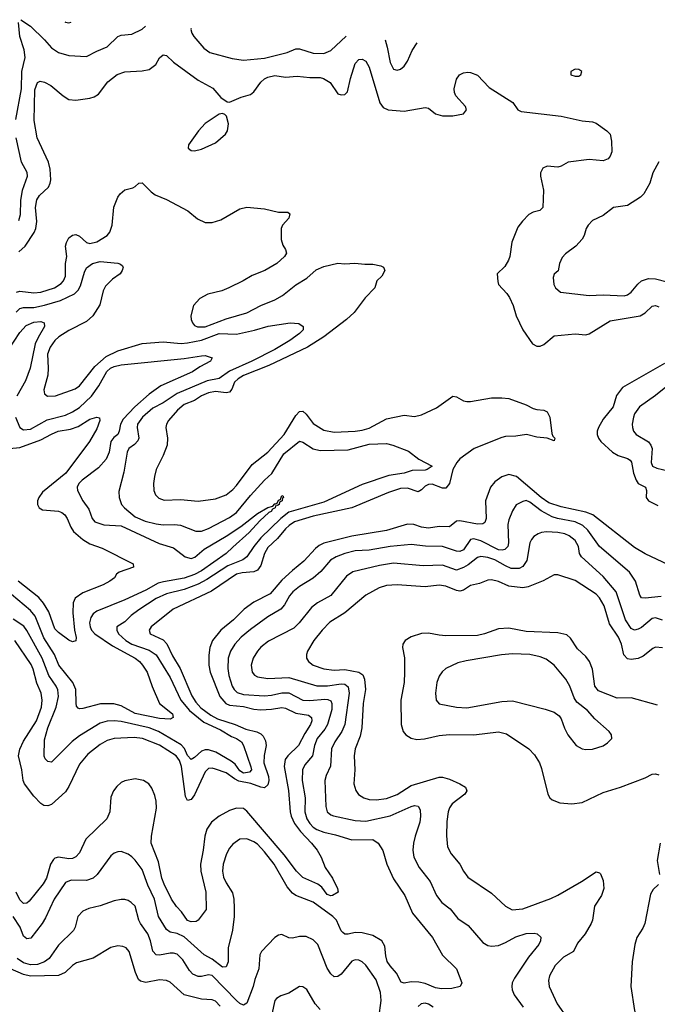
# Model space of a CAD drawing. Header units: inches. Extents: x 1308407 to 1441228, y 959628 to 1036311.
# Tile 723 of 729: x 1425448 to 1429100, y 1024067 to 1029706. Entities that reach past the tile are written whole.
import ezdxf

# ---------------------------------------------------------------- set-up
doc = ezdxf.new("R2010")
doc.units = ezdxf.units.IN
doc.header["$MEASUREMENT"] = 0
doc.layers.add('B4022', color=7, linetype='Continuous')

msp = doc.modelspace()

# ---------------------------------------------------------------- linework, layer by layer
at = {"layer": 'B4022', "color": 5}
for points, elevation in [([(1425455.4, 1029706.4), (1425510, 1029669), (1425590, 1029591.3), (1425630, 1029544.9), (1425670, 1029517.6), (1425730, 1029502.2), (1425830, 1029495.2), (1425890, 1029526.9), (1425949.9, 1029550.1), (1426010, 1029610.3), (1426030, 1029617.8), (1426090, 1029624), (1426150, 1029652.9), (1426169.4, 1029669.6)], 2740), ([(1425426, 1029134), (1425458.5, 1029310), (1425459.7, 1029410), (1425480.1, 1029490), (1425474.2, 1029534.2), (1425449.1, 1029610.9), (1425442, 1029690)], 2740), ([(1425706.6, 1029693.5), (1425710, 1029691.6), (1425730.7, 1029689.3), (1425743.7, 1029691.6)], 2760), ([(1426430.1, 1029656.2), (1426429.4, 1029650.6), (1426434.7, 1029630), (1426446, 1029610), (1426502.9, 1029542.8), (1426537.6, 1029517.6), (1426664.7, 1029484.7), (1426730, 1029473.8), (1426850, 1029486.9), (1426980.6, 1029519.4), (1427030, 1029539), (1427050, 1029539.4), (1427130, 1029515.1), (1427190, 1029513.5), (1427230.5, 1029529.5), (1427317.4, 1029611.6)], 2740), ([(1427541.5, 1029591), (1427553.2, 1029550), (1427570, 1029460.7), (1427590, 1029422.4), (1427610, 1029416.5), (1427630, 1029423.6), (1427650, 1029440.3), (1427670, 1029468.8), (1427697, 1029530), (1427724.5, 1029574.2)], 2740), ([(1425443.2, 1028376.8), (1425479.5, 1028410), (1425531.8, 1028488.2), (1425540.9, 1028510), (1425546.2, 1028550), (1425539.3, 1028630), (1425545.9, 1028674.1), (1425561, 1028699), (1425613.3, 1028746.7), (1425623.7, 1028770), (1425626.6, 1028790), (1425622.1, 1028850), (1425614, 1028890), (1425548.9, 1029030), (1425531.4, 1029130), (1425534.5, 1029305.5), (1425550, 1029347.6), (1425566, 1029354), (1425590, 1029348.4), (1425627, 1029330), (1425698, 1029270), (1425730, 1029248.6), (1425770, 1029245.2), (1425850, 1029257.9), (1425875.4, 1029264.6), (1425900.6, 1029279.4), (1425953.2, 1029350), (1426007.2, 1029392.8), (1426050, 1029408.5), (1426150, 1029412.8), (1426190, 1029421.7), (1426227.8, 1029450), (1426250, 1029488.8), (1426270, 1029505.7), (1426290, 1029502.3), (1426330, 1029462.3), (1426470, 1029360.2), (1426553.8, 1029313.9), (1426599.9, 1029259.9), (1426636.8, 1029236.8), (1426650, 1029234), (1426716.9, 1029263.1), (1426770, 1029277.4), (1426790, 1029293.7), (1426830, 1029347.9), (1426850, 1029367.3), (1426870, 1029377.6), (1426910, 1029386.2), (1426970, 1029377.2), (1427036.9, 1029383.1), (1427110, 1029375.3), (1427170, 1029374.8), (1427188, 1029370), (1427225.8, 1029345.8), (1427270, 1029282.6), (1427290, 1029276.5), (1427310, 1029278.7), (1427326.1, 1029293.9), (1427343.4, 1029370), (1427370, 1029454.9), (1427390, 1029478.9), (1427410, 1029480.3), (1427430, 1029468.8), (1427450, 1029434.4), (1427511.6, 1029230), (1427530, 1029203.5), (1427559.3, 1029190), (1427650, 1029182.7), (1427770, 1029204.4), (1427790, 1029200.3), (1427830, 1029166.8), (1427870, 1029156.3), (1427930, 1029155.1), (1427990, 1029167.8), (1428007.1, 1029190), (1428001.1, 1029210), (1427946.9, 1029270), (1427938.3, 1029290), (1427936.9, 1029310), (1427950, 1029366), (1427966.6, 1029390), (1427990, 1029402), (1428014.8, 1029405.2), (1428030, 1029403.8), (1428070, 1029388.2), (1428138.1, 1029318.1), (1428272.4, 1029232.4), (1428301.5, 1029190), (1428319.8, 1029179.8), (1428550, 1029153.5), (1428670, 1029127.4), (1428730, 1029122), (1428750, 1029114), (1428810.6, 1029070), (1428830.4, 1029050), (1428838, 1029010), (1428839.1, 1028950), (1428830, 1028924), (1428818.8, 1028910), (1428790, 1028897.6), (1428710, 1028905.7), (1428590.3, 1028889.7), (1428550, 1028867.8), (1428530, 1028862.4), (1428470, 1028867), (1428444.7, 1028855.3), (1428430.6, 1028830), (1428430.4, 1028810), (1428448.2, 1028730), (1428444.6, 1028630), (1428426.6, 1028613.4), (1428390, 1028603.4), (1428365.3, 1028590), (1428327.4, 1028552.6), (1428302.4, 1028517.6), (1428267, 1028433), (1428255.3, 1028350), (1428248.5, 1028330), (1428226.4, 1028293.6), (1428183.1, 1028250), (1428186.2, 1028206.2), (1428190.5, 1028190), (1428238.4, 1028138.4), (1428254.6, 1028114.6), (1428274, 1028070), (1428291.6, 1028010), (1428330.3, 1027930), (1428386.4, 1027850), (1428410, 1027835.8), (1428430, 1027836.5), (1428450, 1027846), (1428510, 1027895.5), (1428630, 1027907.5), (1428690, 1027902.3), (1428710, 1027906.8), (1428830, 1027981.3), (1429002, 1028010), (1429030, 1028027.3), (1429070, 1028066.3), (1429090, 1028070.2), (1429110, 1028062.7)], 2720), ([(1425443.7, 1028556.3), (1425452.1, 1028590), (1425455.6, 1028670), (1425463.6, 1028730), (1425492.7, 1028810), (1425490.4, 1028830.4), (1425459.1, 1028890), (1425427.2, 1029030)], 2740), ([(1429108.1, 1028891.9), (1429074.3, 1028830), (1429057.6, 1028770), (1429023.2, 1028710), (1429004, 1028690), (1428930, 1028642.2), (1428849.1, 1028630.9), (1428790, 1028585.6), (1428730, 1028556.3), (1428703.7, 1028530), (1428692, 1028510), (1428681.6, 1028470), (1428670, 1028449.4), (1428633, 1028410), (1428574.2, 1028365.8), (1428555.5, 1028344.5), (1428540.3, 1028310), (1428532.2, 1028267.8), (1428510, 1028248.7), (1428503.8, 1028230), (1428508.2, 1028190), (1428518, 1028170), (1428546.3, 1028146.3), (1428710, 1028126.2), (1428790, 1028131), (1428910, 1028125), (1428930, 1028130.2), (1428950, 1028145.4), (1428987.9, 1028192.1), (1429010, 1028211.7), (1429050, 1028223.7), (1429090, 1028221.9), (1429215.8, 1028190)], 2740), ([(1425430, 1028146), (1425450, 1028151.6), (1425530, 1028142.6), (1425570, 1028145.1), (1425647.2, 1028170), (1425685.2, 1028194.8), (1425698.6, 1028210), (1425710, 1028237.3), (1425710.4, 1028310), (1425718.2, 1028350), (1425711.3, 1028410), (1425715.9, 1028430), (1425730, 1028456.5), (1425750, 1028472.7), (1425770, 1028475.8), (1425790, 1028466), (1425830, 1028430.2), (1425850, 1028425.5), (1425890, 1028434.8), (1425948.4, 1028470), (1425963.7, 1028490), (1425977.2, 1028530), (1425986.6, 1028633.4), (1426009.8, 1028690.2), (1426022.9, 1028710), (1426050, 1028732.7), (1426095.9, 1028744.1), (1426110, 1028750.7), (1426130, 1028770.4), (1426150, 1028772.2), (1426200.4, 1028720.4), (1426223.4, 1028703.4), (1426290, 1028677.2), (1426412.1, 1028612.1), (1426465.8, 1028565.8), (1426510, 1028544.2), (1426550, 1028544.2), (1426600.3, 1028559.7), (1426710, 1028623.1), (1426750, 1028633.4), (1426850, 1028623), (1426930, 1028603.8), (1426983.5, 1028603.5), (1426994.9, 1028594.9), (1426990.3, 1028569.7), (1426954, 1028530), (1426946, 1028510), (1426946.8, 1028446.8), (1426955.3, 1028415.3), (1426971.3, 1028390), (1426976, 1028370), (1426964.7, 1028350), (1426922, 1028310), (1426853, 1028270), (1426779.5, 1028240.5), (1426728.9, 1028210), (1426646.7, 1028170), (1426605.6, 1028154.4), (1426525.7, 1028134.3), (1426480.8, 1028110), (1426443.6, 1028070), (1426429.2, 1028010.8), (1426430.2, 1027990), (1426437.5, 1027970), (1426450, 1027954.7), (1426466.5, 1027946.5), (1426510, 1027948.1), (1426630, 1027993.9), (1426750, 1028026.9), (1426830, 1028069.4), (1426910, 1028101.8), (1426954.1, 1028125.9), (1427030, 1028187.7), (1427093.5, 1028226.5), (1427146.9, 1028273.1), (1427190, 1028293.4), (1427270, 1028311.8), (1427310, 1028308.8), (1427367.6, 1028312.4), (1427425.4, 1028305.4), (1427470, 1028306.2), (1427517.6, 1028297.6), (1427531.3, 1028290), (1427539.1, 1028270), (1427522.3, 1028237.7), (1427493, 1028210), (1427483, 1028170), (1427427.4, 1028112.6), (1427364.3, 1028030), (1427320.1, 1027990), (1427191, 1027890), (1427097.6, 1027830), (1426875, 1027725), (1426730, 1027668.6), (1426700.4, 1027650), (1426679.3, 1027630), (1426662.7, 1027590), (1426650, 1027572.9), (1426630, 1027569.5), (1426570, 1027576.9), (1426530, 1027568.8), (1426490, 1027552.1), (1426450, 1027525.9), (1426390, 1027502.2), (1426352, 1027470), (1426300.8, 1027410), (1426289.1, 1027390), (1426285.5, 1027370), (1426294.7, 1027310), (1426292.1, 1027270), (1426270.4, 1027210.3), (1426230.4, 1027130.4), (1426219.7, 1027090), (1426213.8, 1027050), (1426216.5, 1027010), (1426225.6, 1026985.6), (1426245.3, 1026965.3), (1426275.1, 1026955.1), (1426370, 1026959), (1426470, 1026949.4), (1426570, 1026962.9), (1426630, 1026984.5), (1426670, 1027015.2), (1426690, 1027037.8), (1426780.5, 1027159.5), (1426870, 1027229.6), (1426963.7, 1027330), (1427030, 1027440.2), (1427050, 1027461.6), (1427070, 1027464.4), (1427090, 1027446.5), (1427130, 1027393.8), (1427190, 1027355), (1427250, 1027344.2), (1427370, 1027349.5), (1427410, 1027355.3), (1427450, 1027367.3), (1427550, 1027420.9), (1427650, 1027442), (1427710, 1027433.6), (1427750, 1027443.2), (1427836.1, 1027483.9), (1427930, 1027550.3), (1427950, 1027547.2), (1427990, 1027524.2), (1428010, 1027519.6), (1428030, 1027519.2), (1428150, 1027540.2), (1428210, 1027541.1), (1428250, 1027536), (1428350, 1027501.2), (1428390, 1027480.2), (1428410, 1027473.6), (1428450.3, 1027470.3), (1428470, 1027460.5), (1428485.3, 1027430), (1428496.3, 1027336.3), (1428502, 1027322), (1428513.7, 1027310), (1428510, 1027295.3), (1428469.5, 1027309.5), (1428410, 1027315.1), (1428351.5, 1027331.5), (1428290, 1027320.8), (1428230, 1027319.2), (1428210, 1027313.5), (1428051.3, 1027250), (1427970, 1027190.6), (1427952, 1027170), (1427928.9, 1027130), (1427910.6, 1027050), (1427890, 1027023.9), (1427870, 1027023.6), (1427810, 1027047), (1427790, 1027045.2), (1427770, 1027035.6), (1427750, 1027014.3), (1427730, 1027002.6), (1427670, 1027023), (1427630, 1027021.1), (1427560.8, 1026999.2), (1427350.1, 1026909.9), (1427130, 1026862.5), (1427023.2, 1026830), (1426991.3, 1026810), (1426970.1, 1026790), (1426924.8, 1026735.2), (1426870, 1026683.9), (1426849.7, 1026650), (1426830, 1026581.4), (1426810, 1026554.6), (1426790, 1026544.7), (1426722.1, 1026537.9), (1426690, 1026529.9), (1426546.5, 1026433.5), (1426326.7, 1026330), (1426200.8, 1026230), (1426189, 1026210), (1426195.3, 1026190), (1426270, 1026154.2), (1426291.9, 1026131.9), (1426324, 1026064), (1426367, 1025990), (1426434.6, 1025834.6), (1426457.6, 1025797.6), (1426485.7, 1025765.7), (1426542.4, 1025722.4), (1426581.9, 1025701.9), (1426682.4, 1025670), (1426742.7, 1025642.7), (1426807.5, 1025627.5), (1426830, 1025616.1), (1426843.3, 1025603.3), (1426856.1, 1025576.1), (1426859.3, 1025550), (1426847.7, 1025492.3), (1426847.2, 1025450), (1426872.9, 1025372.9), (1426875.7, 1025350), (1426870, 1025325), (1426850, 1025308), (1426830, 1025310.3), (1426771.7, 1025331.7), (1426704.4, 1025344.4), (1426677.9, 1025357.9), (1426630, 1025392.4), (1426570, 1025414.6), (1426550, 1025419.5), (1426530, 1025417.5), (1426510, 1025399.3), (1426450, 1025267.6), (1426430, 1025240.8), (1426410, 1025234), (1426397.8, 1025257.8), (1426375.7, 1025430), (1426363.2, 1025463.2), (1426344.9, 1025490), (1426250, 1025551.5), (1426150.8, 1025589.2), (1426104.4, 1025595.6), (1425990, 1025590.4), (1425950, 1025578.2), (1425910, 1025556.2), (1425839.4, 1025500.6), (1425790, 1025442.8), (1425730, 1025314.7), (1425710, 1025285), (1425630, 1025212.6), (1425610, 1025204.2), (1425586.6, 1025206.6), (1425570, 1025217), (1425530, 1025259.7), (1425475.6, 1025330), (1425467.8, 1025350), (1425461.2, 1025410), (1425441.6, 1025490), (1425450, 1025528.7), (1425470, 1025574.3), (1425543.7, 1025690), (1425573.6, 1025770), (1425576.3, 1025810), (1425570.4, 1025850), (1425546.7, 1025906.7), (1425526.2, 1025986.2), (1425513.9, 1026013.9), (1425420.5, 1026150)], 2680), ([(1425427.7, 1028032.3), (1425450, 1028053.2), (1425470, 1028058), (1425530, 1028058.9), (1425590, 1028070.8), (1425681.2, 1028098.8), (1425762.8, 1028137.2), (1425783, 1028157), (1425797.1, 1028182.9), (1425819, 1028261), (1425830, 1028285.3), (1425865.1, 1028310), (1425910, 1028322.3), (1426011.1, 1028311.1), (1426026.4, 1028306.4), (1426036.5, 1028296.5), (1426040.3, 1028290), (1426036, 1028270), (1426023.1, 1028250), (1425980, 1028220), (1425940, 1028180), (1425926.5, 1028153.5), (1425907.2, 1028072.8), (1425866.4, 1028010), (1425830, 1027977.2), (1425730, 1027925.8), (1425671.8, 1027890), (1425649.5, 1027870), (1425622.9, 1027830), (1425607.5, 1027790), (1425611.8, 1027710), (1425609, 1027671), (1425587.3, 1027587.3), (1425590, 1027563.8), (1425607.7, 1027550), (1425652.6, 1027552.6), (1425766.8, 1027593.2), (1425790, 1027610.3), (1425879, 1027721), (1425943, 1027777), (1426010, 1027809.6), (1426150, 1027851.5), (1426270, 1027861.2), (1426372.9, 1027852.8), (1426410, 1027854.8), (1426490, 1027871.3), (1426590, 1027908.8), (1426690, 1027905.2), (1426792.5, 1027927.5), (1426871, 1027951), (1426998, 1027970), (1427046.4, 1027966.4), (1427071.6, 1027950), (1427071.1, 1027930), (1427050.2, 1027910), (1426996.3, 1027870), (1426910, 1027817.8), (1426777.5, 1027750), (1426650, 1027693.6), (1426590, 1027652.2), (1426522.2, 1027637.8), (1426350, 1027565.6), (1426270, 1027512.1), (1426210, 1027481.6), (1426151.6, 1027430), (1426123, 1027390), (1426121.9, 1027370), (1426130.7, 1027310), (1426124.6, 1027295.4), (1426105.8, 1027274.2), (1426074, 1027250), (1426064, 1027230), (1426045.4, 1027114.6), (1426015.8, 1027004.2), (1426017.2, 1026970), (1426032.2, 1026930), (1426049.1, 1026910), (1426110, 1026859.8), (1426166.5, 1026833.5), (1426230, 1026819.5), (1426270, 1026813.5), (1426335.6, 1026815.6), (1426370, 1026811.6), (1426456.8, 1026776.8), (1426490, 1026777.1), (1426530, 1026791.5), (1426650, 1026856.1), (1426690, 1026883.5), (1426770, 1026980.9), (1426850, 1027068.4), (1426892.1, 1027107.9), (1426960.7, 1027219.3), (1427050, 1027292.6), (1427070, 1027287.7), (1427128.7, 1027248.7), (1427170, 1027238.9), (1427330, 1027243.7), (1427450, 1027275.4), (1427550, 1027279.2), (1427585.5, 1027270), (1427675, 1027235), (1427734, 1027190), (1427810.8, 1027150), (1427782.8, 1027130), (1427770, 1027127.2), (1427695.6, 1027124.4), (1427650, 1027109.1), (1427563.5, 1027096.5), (1427410, 1027044.1), (1427190, 1026943.4), (1426990, 1026885.3), (1426943.3, 1026850), (1426830, 1026739.4), (1426788.6, 1026690), (1426750.1, 1026630), (1426727.3, 1026612.7), (1426641.3, 1026578.7), (1426520.1, 1026499.9), (1426470, 1026473.1), (1426390, 1026443.6), (1426290, 1026418.5), (1426230, 1026391.2), (1426130, 1026327.2), (1426086.5, 1026293.5), (1426050, 1026258), (1426004.6, 1026230), (1426004.2, 1026210), (1426014.8, 1026190), (1426056.6, 1026150), (1426090, 1026129.4), (1426190, 1026095.7), (1426230, 1026068.1), (1426310, 1025939.1), (1426371.1, 1025810), (1426420.8, 1025750), (1426503.9, 1025683.9), (1426598.4, 1025638.4), (1426660.7, 1025600.7), (1426690.2, 1025590), (1426719, 1025570), (1426730.6, 1025550), (1426771.8, 1025428.2), (1426775.8, 1025410), (1426763.6, 1025396.4), (1426730, 1025391.8), (1426710, 1025404), (1426681.9, 1025441.9), (1426660.4, 1025460.4), (1426571.1, 1025511.1), (1426530, 1025525.4), (1426510, 1025524.4), (1426490, 1025517), (1426450, 1025480.9), (1426430, 1025469.8), (1426410, 1025492.2), (1426391.5, 1025531.5), (1426373.6, 1025553.6), (1426242.5, 1025630), (1426190, 1025651.5), (1426030, 1025687), (1425990, 1025691.7), (1425950, 1025689.4), (1425910, 1025677.2), (1425790, 1025605.2), (1425747.9, 1025572.1), (1425630, 1025453.6), (1425610, 1025458), (1425593.8, 1025473.8), (1425588.4, 1025488.4), (1425590, 1025582.8), (1425609.5, 1025650), (1425657.5, 1025770), (1425669.9, 1025829.9), (1425667.7, 1025867.7), (1425658, 1025890), (1425615.4, 1025950), (1425577.5, 1026050), (1425490, 1026208.2), (1425472.1, 1026232.1), (1425410, 1026273.1)], 2660), ([(1425384.6, 1027815.4), (1425450, 1027915), (1425485.4, 1027954.6), (1425530, 1027974.6), (1425570, 1027977.2), (1425588, 1027970), (1425590.2, 1027950), (1425553.3, 1027886.7), (1425537.8, 1027850), (1425508.9, 1027711.1), (1425482.4, 1027637.6), (1425431.6, 1027550)], 2640), ([(1425423.5, 1027430), (1425450, 1027370.4), (1425470, 1027358.2), (1425510, 1027362.1), (1425605.6, 1027414.4), (1425710, 1027441.5), (1425750, 1027460.1), (1425790, 1027485.8), (1425859.5, 1027550), (1425902.3, 1027610), (1425948.3, 1027691.7), (1425969.2, 1027710.8), (1425990, 1027720.7), (1426030, 1027729.7), (1426390, 1027766.2), (1426490, 1027782), (1426510, 1027782.3), (1426550.7, 1027770), (1426542, 1027750), (1426480.8, 1027719.2), (1426438.2, 1027690), (1426256.3, 1027610), (1426190, 1027560.9), (1426107.2, 1027490), (1426040.6, 1027419.4), (1426025.8, 1027390), (1426018.9, 1027350), (1426010, 1027331.1), (1425986.6, 1027313.4), (1425971.2, 1027290), (1425961, 1027230), (1425942.7, 1027190), (1425899.6, 1027140.3), (1425805.6, 1027070), (1425787, 1027050), (1425778.2, 1027030), (1425778.9, 1027010), (1425810.2, 1026950), (1425843.6, 1026903.6), (1425864.2, 1026850), (1425878.5, 1026830), (1425930, 1026813.2), (1426030, 1026806.7), (1426246.9, 1026706.9), (1426330, 1026681.2), (1426396.6, 1026630), (1426430, 1026620.7), (1426451, 1026629), (1426505.3, 1026674.7), (1426631.7, 1026748.3), (1426715.5, 1026804.5), (1426810, 1026878.5), (1426870, 1026912.9), (1426898.9, 1026921.1), (1426910, 1026933.1), (1426922.5, 1026937.5), (1426930, 1026954.9), (1426942, 1026958), (1426950, 1026981), (1426957.3, 1026977.3), (1426958.8, 1026970), (1426954, 1026966), (1426951.6, 1026950), (1426935.9, 1026944.1), (1426934, 1026930), (1426924.4, 1026924.4), (1426914.6, 1026925.4), (1426912.2, 1026910), (1426896.4, 1026903.6), (1426888.8, 1026890), (1426876.2, 1026883.8), (1426823.4, 1026836.6), (1426762.9, 1026770), (1426670, 1026685.3), (1426630.1, 1026649.9), (1426490, 1026550.3), (1426450, 1026528.6), (1426390, 1026507.3), (1426272.3, 1026487.7), (1426241.4, 1026478.6), (1426170, 1026438.7), (1426050, 1026383.7), (1425890, 1026318.1), (1425870, 1026303.1), (1425856.4, 1026283.6), (1425848.8, 1026251.2), (1425851.4, 1026230), (1425860.1, 1026210), (1425877.9, 1026190), (1425980.1, 1026120.1), (1426109.1, 1026050), (1426135.2, 1026030), (1426152.2, 1026010), (1426178.6, 1025970), (1426206.6, 1025886.6), (1426248.5, 1025790), (1426323.7, 1025730), (1426327.7, 1025710), (1426310, 1025701.1), (1426250, 1025703.6), (1426110, 1025733.2), (1426030, 1025775.9), (1425987.8, 1025787.8), (1425911.8, 1025788.2), (1425810, 1025762.2), (1425790, 1025759.7), (1425783.3, 1025763.3), (1425774.5, 1025774.5), (1425771.7, 1025791.7), (1425768.9, 1025870), (1425753.5, 1025910), (1425672.7, 1026010), (1425646.8, 1026070), (1425586.4, 1026166.4), (1425537.3, 1026290), (1425510, 1026323.2), (1425365.2, 1026445.2)], 2640), ([(1429142.1, 1027737.8), (1428900.6, 1027599.4), (1428866.6, 1027553.4), (1428847.8, 1027490), (1428790, 1027419.1), (1428763.8, 1027370), (1428756.6, 1027350), (1428756, 1027330), (1428762.7, 1027310), (1428776.8, 1027290), (1428844.1, 1027230), (1428876.5, 1027210), (1428930, 1027193.4), (1428944.2, 1027184.2), (1428951.8, 1027171.8), (1428963.8, 1027110), (1428978.5, 1027070), (1428990, 1027050.7), (1429032.8, 1027030), (1429038, 1027010), (1429037.2, 1026970), (1429050.1, 1026950), (1429103.3, 1026923.3)], 2720), ([(1429209.1, 1027650), (1429090, 1027554.6), (1428997.4, 1027490), (1428970.3, 1027450), (1428963.2, 1027430), (1428956.5, 1027390), (1428958.3, 1027370), (1428964.6, 1027350), (1428979.5, 1027330), (1429049, 1027289), (1429064.1, 1027270), (1429070.2, 1027250), (1429065, 1027170), (1429072.8, 1027150), (1429097.4, 1027137.4), (1429163.3, 1027123.3)], 2740), ([(1425390, 1027250.1), (1425450, 1027256.9), (1425570, 1027299.4), (1425630, 1027333), (1425669.3, 1027349.3), (1425738.8, 1027361.2), (1425783.6, 1027376.4), (1425850, 1027418), (1425890.5, 1027430.5), (1425905.4, 1027425.4), (1425907.3, 1027410), (1425890, 1027362.9), (1425848.8, 1027290), (1425711.8, 1027110), (1425579.3, 1027000.7), (1425558.1, 1026970), (1425551.2, 1026950), (1425550.8, 1026930), (1425559.2, 1026910), (1425579.3, 1026899.3), (1425670, 1026891.9), (1425690, 1026883.2), (1425706.4, 1026870), (1425719.7, 1026850), (1425740.4, 1026800.4), (1425755.7, 1026775.7), (1425810.3, 1026730), (1425850, 1026704.2), (1425920.5, 1026680.5), (1426097.3, 1026590), (1426101, 1026570), (1426018, 1026542), (1426002, 1026530), (1425990.5, 1026510), (1425964.9, 1026490), (1425927.3, 1026470), (1425810, 1026424.5), (1425765.9, 1026394.1), (1425754.2, 1026365.8), (1425751.8, 1026310), (1425762.8, 1026210), (1425771.7, 1026168.3), (1425770, 1026149.3), (1425750, 1026142.9), (1425730, 1026152), (1425670, 1026196.2), (1425650, 1026218.4), (1425615.6, 1026315.6), (1425585, 1026365), (1425557.3, 1026397.3), (1425439.9, 1026490)], 2620), ([(1429164.9, 1026584.9), (1429030, 1026646.6), (1428970, 1026684.5), (1428731.6, 1026870), (1428690, 1026886.8), (1428550, 1026916.4), (1428479.7, 1026939.7), (1428434.7, 1026970), (1428293.2, 1027090), (1428250, 1027101.7), (1428210, 1027088.9), (1428170, 1027058.8), (1428144.8, 1027030), (1428116.1, 1026950), (1428119.4, 1026850), (1428112.4, 1026827.6), (1428100.7, 1026819.3), (1428070, 1026816.9), (1427970, 1026835.8), (1427950, 1026834.9), (1427910, 1026801.5), (1427850, 1026803.1), (1427790, 1026794.8), (1427750, 1026799.4), (1427705.5, 1026814.5), (1427670, 1026816.7), (1427550, 1026781.5), (1427350, 1026747.6), (1427190, 1026707.7), (1427164.4, 1026695.6), (1427141.8, 1026678.2), (1427075.6, 1026604.4), (1427010, 1026552.5), (1426950, 1026497.3), (1426882.7, 1026417.3), (1426790, 1026370.5), (1426734, 1026330), (1426672.7, 1026270), (1426599.8, 1026210), (1426553, 1026150), (1426538, 1026110), (1426532.5, 1026067.5), (1426531.5, 1026010), (1426539.6, 1025970), (1426595.3, 1025830), (1426629.6, 1025790), (1426650, 1025779.7), (1426730, 1025773.4), (1426790, 1025757.8), (1426830, 1025754.4), (1426890, 1025757), (1426950, 1025767.8), (1426970, 1025764.1), (1427030, 1025735.4), (1427103.2, 1025723.2), (1427119.3, 1025710), (1427122.3, 1025690), (1427114.8, 1025670), (1427081.6, 1025618.4), (1427045.8, 1025550), (1426983.9, 1025490), (1426969.6, 1025470), (1426963.3, 1025430), (1426988.5, 1025291.5), (1426997.9, 1025170), (1427003.9, 1025143.9), (1427022.8, 1025102.8), (1427056.1, 1025056.1), (1427120.5, 1024990), (1427152.4, 1024950), (1427174.6, 1024910), (1427198, 1024850), (1427239.6, 1024790), (1427268.8, 1024730), (1427272.7, 1024710), (1427239.1, 1024690), (1427230, 1024688.1), (1427210, 1024696.8), (1427178.6, 1024738.6), (1427155.5, 1024755.5), (1427070, 1024793.2), (1427033.5, 1024830), (1426963.7, 1024923.7), (1426750, 1025174.2), (1426730, 1025189), (1426690, 1025190.6), (1426650, 1025177.8), (1426590, 1025145.7), (1426547.5, 1025110), (1426520.1, 1025070), (1426507.9, 1025030), (1426500.1, 1024950), (1426483.6, 1024870), (1426485.9, 1024830), (1426513.5, 1024710), (1426516, 1024610), (1426470.2, 1024549.8), (1426458.3, 1024541.7), (1426430, 1024539.8), (1426410, 1024547.7), (1426376, 1024596), (1426346.8, 1024626.8), (1426318.3, 1024670), (1426275.4, 1024755.4), (1426263.1, 1024790), (1426243.6, 1024883.6), (1426201.5, 1024990), (1426202.8, 1025030), (1426231.1, 1025191.1), (1426230.8, 1025230.8), (1426222.6, 1025262.6), (1426205.1, 1025305.1), (1426188.6, 1025330), (1426157.6, 1025350), (1426110, 1025359.1), (1426050, 1025347.9), (1426030, 1025337.8), (1426004.5, 1025315.5), (1425985, 1025290), (1425970, 1025254.5), (1425964.6, 1025170), (1425947.9, 1025130), (1425827.7, 1025012.3), (1425790, 1024934.7), (1425770, 1024911.6), (1425750, 1024902.4), (1425730, 1024900.7), (1425670, 1024909.4), (1425650, 1024904), (1425642.7, 1024897.3), (1425624.7, 1024870), (1425601, 1024790), (1425583.4, 1024756.6), (1425502, 1024658), (1425490, 1024647), (1425470, 1024645.3), (1425450, 1024665.5), (1425427.8, 1024710)], 2720), ([(1429123.2, 1026403.2), (1429030, 1026392.7), (1429010, 1026394.7), (1429000.3, 1026410), (1428974.7, 1026490), (1428941.4, 1026541.4), (1428770, 1026689), (1428702.5, 1026782.5), (1428673.7, 1026810), (1428630, 1026831.1), (1428529.4, 1026849.4), (1428499, 1026859), (1428434.5, 1026894.5), (1428370, 1026943.5), (1428350, 1026952.2), (1428330, 1026947.8), (1428292.1, 1026927.9), (1428270, 1026894.5), (1428250, 1026842), (1428244.7, 1026815.3), (1428248.7, 1026710), (1428243.5, 1026690), (1428227.4, 1026672.6), (1428211.5, 1026668.5), (1428190, 1026671), (1428090, 1026722.5), (1428050, 1026733.2), (1428030, 1026729), (1427990.1, 1026670), (1427970, 1026661.1), (1427950, 1026663.2), (1427870, 1026689.9), (1427772, 1026692), (1427690, 1026701.3), (1427570, 1026689), (1427450, 1026668.3), (1427370, 1026664.1), (1427310, 1026649.5), (1427260.7, 1026630), (1427229, 1026611), (1427173.1, 1026546.9), (1427130, 1026507.5), (1427050, 1026459.5), (1427013.4, 1026430), (1426994.1, 1026405.9), (1426965, 1026355), (1426943.8, 1026330), (1426870, 1026287.1), (1426770, 1026214.4), (1426716.6, 1026170), (1426680.1, 1026130), (1426656.3, 1026090), (1426642.4, 1026050), (1426639.5, 1025990), (1426646.9, 1025950), (1426666.2, 1025890), (1426677, 1025870), (1426693.5, 1025853.5), (1426730, 1025841.1), (1426850, 1025834.6), (1426890, 1025837.4), (1426950, 1025850.9), (1426990, 1025851.8), (1427070.4, 1025810), (1427110, 1025806.9), (1427195.7, 1025815.7), (1427213.8, 1025813.8), (1427230, 1025804.9), (1427236.8, 1025790), (1427235.5, 1025755.5), (1427212, 1025670), (1427196.3, 1025643.7), (1427151.2, 1025590), (1427137.2, 1025550), (1427125.9, 1025490), (1427081.8, 1025438.2), (1427068.9, 1025410), (1427066.2, 1025350), (1427083.4, 1025250), (1427081, 1025170), (1427093.5, 1025130), (1427110, 1025102.8), (1427130, 1025081.4), (1427150, 1025068), (1427190, 1025052.4), (1427257.5, 1025037.5), (1427350, 1025009.5), (1427470.9, 1025010.9), (1427502.4, 1024990), (1427528, 1024948), (1427551, 1024870), (1427590, 1024786.4), (1427653.8, 1024690), (1427698.5, 1024590), (1427811.8, 1024450), (1427869.1, 1024349.1), (1427950.3, 1024270), (1427981, 1024190), (1427972, 1024170), (1427922.8, 1024157.2), (1427864.7, 1024155.3), (1427830, 1024162.4), (1427770, 1024185.9), (1427734.5, 1024194.5), (1427690, 1024195.4), (1427650, 1024189.1), (1427634, 1024194), (1427606.6, 1024246.6), (1427570, 1024287.1), (1427553.4, 1024313.4), (1427545.3, 1024345.3), (1427540.1, 1024400.1), (1427522.4, 1024430), (1427470, 1024460.9), (1427410, 1024476.6), (1427370, 1024479.3), (1427330, 1024469.8), (1427310, 1024469.8), (1427298.3, 1024478.3), (1427288.7, 1024488.7), (1427261.9, 1024550), (1427242.6, 1024570), (1427130, 1024652.3), (1427030, 1024690.8), (1427010, 1024704.5), (1426980.1, 1024740.1), (1426905.4, 1024870), (1426850, 1024941.5), (1426810, 1024983.7), (1426790, 1024998), (1426750, 1025014.6), (1426710, 1025012.8), (1426670, 1024985.4), (1426650, 1024961.3), (1426633.2, 1024930), (1426613.8, 1024870), (1426610.2, 1024830), (1426616.4, 1024796.4), (1426630, 1024763.1), (1426666.5, 1024706.5), (1426674.9, 1024670), (1426677.6, 1024617.6), (1426677.1, 1024570), (1426667.2, 1024492.8), (1426641.8, 1024390), (1426642.2, 1024310), (1426630, 1024281.7), (1426610, 1024280.7), (1426550, 1024326.7), (1426505.3, 1024350), (1426390, 1024454.1), (1426350, 1024472.6), (1426310, 1024481.2), (1426290, 1024495.9), (1426243.2, 1024570), (1426221, 1024670), (1426181.5, 1024750), (1426150, 1024839.7), (1426110, 1024892.1), (1426090, 1024911.1), (1426070, 1024926.9), (1426030, 1024941.7), (1426010, 1024941), (1425990, 1024933.7), (1425970, 1024918), (1425891.3, 1024810), (1425870, 1024789), (1425830, 1024775.8), (1425742.4, 1024777.6), (1425710, 1024765.4), (1425645.4, 1024670), (1425596.9, 1024563.1), (1425576.5, 1024530), (1425513, 1024447), (1425490, 1024441.5), (1425470, 1024457.6), (1425451.2, 1024510), (1425411.1, 1024570)], 2740), ([(1429130, 1026267.3), (1429090, 1026280.2), (1429070, 1026277.3), (1429010, 1026226.3), (1428990, 1026215), (1428970, 1026209.8), (1428950, 1026218.9), (1428918.2, 1026270), (1428864.2, 1026430), (1428790, 1026516.8), (1428665.5, 1026630), (1428655.4, 1026650), (1428649.2, 1026690), (1428630, 1026724.6), (1428595.8, 1026750), (1428570, 1026761.6), (1428530, 1026770.4), (1428466.5, 1026773.5), (1428437.3, 1026770), (1428418, 1026762), (1428393.9, 1026746.1), (1428379.2, 1026730), (1428369.4, 1026710), (1428353.5, 1026610), (1428330, 1026574.2), (1428310, 1026562.7), (1428264.1, 1026564.1), (1428230, 1026578.4), (1428170, 1026613.5), (1428130, 1026625.9), (1428090, 1026631.4), (1428070, 1026625.8), (1428016.4, 1026583.6), (1427991, 1026569), (1427950, 1026553.1), (1427870, 1026581.8), (1427758.6, 1026578.6), (1427590, 1026593.7), (1427510, 1026580.4), (1427356.7, 1026543.3), (1427320.8, 1026519.2), (1427230.5, 1026409.5), (1427154.2, 1026365.8), (1427119.6, 1026340.4), (1427048.3, 1026251.7), (1427018.5, 1026221.5), (1426873.1, 1026146.9), (1426830, 1026112.4), (1426810.2, 1026090), (1426786.2, 1026050), (1426775, 1026010), (1426780.7, 1025970), (1426792.9, 1025952.9), (1426810, 1025943), (1426870, 1025933.2), (1426990, 1025938.4), (1427150, 1025890.6), (1427211.4, 1025891.4), (1427290, 1025902.7), (1427310, 1025901.5), (1427330, 1025886), (1427336.3, 1025850), (1427310.1, 1025669.9), (1427293.4, 1025630), (1427252.5, 1025570), (1427233.9, 1025530), (1427227.9, 1025432.1), (1427202.9, 1025377.1), (1427196.1, 1025350), (1427200.9, 1025200.9), (1427210, 1025169), (1427230, 1025152.1), (1427246.6, 1025146.6), (1427370, 1025120.7), (1427430, 1025116.9), (1427570, 1025147.3), (1427690, 1025200.2), (1427710, 1025205.5), (1427730, 1025201.3), (1427741.6, 1025181.6), (1427744.8, 1025144.8), (1427739.3, 1025110), (1427712.6, 1025030), (1427704.2, 1024990), (1427700.6, 1024950), (1427705, 1024910), (1427735.5, 1024850), (1427799.2, 1024770), (1427836.5, 1024690), (1427866, 1024650), (1427913.5, 1024613.5), (1427958.4, 1024558.4), (1428017.9, 1024517.9), (1428101.7, 1024421.7), (1428130, 1024404.1), (1428150, 1024399.8), (1428190, 1024404), (1428230, 1024420.6), (1428290, 1024454.5), (1428350, 1024472.9), (1428394.9, 1024474.9), (1428411.3, 1024470), (1428432.5, 1024452.5), (1428430.4, 1024430), (1428422.4, 1024410), (1428362, 1024338), (1428282.6, 1024217.4), (1428269.4, 1024190), (1428266.7, 1024170), (1428269.5, 1024149.5), (1428281.4, 1024121.4), (1428331.6, 1024050)], 2760), ([(1429130, 1026108), (1429090, 1026111.9), (1429074.5, 1026105.5), (1429019.7, 1026060.3), (1428991.3, 1026048.7), (1428950, 1026043), (1428930, 1026046.1), (1428909.5, 1026069.5), (1428894.9, 1026130), (1428878.2, 1026170), (1428826.9, 1026246.9), (1428795.7, 1026350), (1428770, 1026395.9), (1428750, 1026415.4), (1428630, 1026494.6), (1428530, 1026526.4), (1428510, 1026527.2), (1428447.5, 1026492.5), (1428360.8, 1026459.2), (1428330, 1026453.1), (1428250, 1026462.3), (1428190, 1026489.3), (1428150, 1026498.3), (1428130, 1026496.2), (1428082.1, 1026477.9), (1428030, 1026465.2), (1427990, 1026439.4), (1427970, 1026434.1), (1427950, 1026437.4), (1427890, 1026461.7), (1427850, 1026468.7), (1427770, 1026459.1), (1427610, 1026470.5), (1427550, 1026466.3), (1427507.2, 1026452.8), (1427430, 1026410.7), (1427311.3, 1026310), (1427224.3, 1026255.7), (1427181, 1026210), (1427133.8, 1026150), (1427096.9, 1026090), (1427090.3, 1026070), (1427090.3, 1026050), (1427101.7, 1026030), (1427129.6, 1026009.6), (1427189.6, 1025989.6), (1427250, 1025981.2), (1427310, 1025984.3), (1427390.1, 1025970.1), (1427414, 1025954), (1427422.6, 1025930), (1427428.7, 1025870), (1427415.5, 1025790), (1427408.5, 1025650), (1427397.7, 1025602.3), (1427369.4, 1025530), (1427364.4, 1025490), (1427368, 1025410), (1427362.2, 1025330), (1427372.7, 1025292.7), (1427389.4, 1025269.4), (1427419.3, 1025250), (1427450, 1025240.9), (1427490, 1025239.1), (1427550, 1025245.4), (1427610, 1025269.5), (1427690, 1025320.9), (1427850, 1025367.5), (1427870, 1025368), (1427910, 1025356.3), (1427968.7, 1025330), (1428001.1, 1025310), (1428008.9, 1025290), (1427997.3, 1025270), (1427925, 1025215), (1427910, 1025193.3), (1427901.8, 1025170), (1427894.6, 1025114.6), (1427892.1, 1025032.1), (1427899, 1024970), (1427920.3, 1024930), (1427970.2, 1024870.2), (1427990.3, 1024830), (1428015.8, 1024795.8), (1428150, 1024704.2), (1428230, 1024628.5), (1428268.1, 1024608.1), (1428330, 1024613.8), (1428490, 1024673.5), (1428530, 1024691.7), (1428666, 1024770), (1428750, 1024826), (1428770, 1024820.5), (1428774.1, 1024814.1), (1428790, 1024777.3), (1428794, 1024730), (1428780.2, 1024690), (1428741.2, 1024630), (1428728.5, 1024550), (1428721, 1024530), (1428687.8, 1024470), (1428643.1, 1024416.9), (1428620.8, 1024370), (1428562.5, 1024337.5), (1428515.3, 1024290), (1428482.3, 1024230), (1428477.2, 1024202.8), (1428480.9, 1024170), (1428526, 1024070), (1428586.6, 1023986.6)], 2780), ([(1429100.5, 1025780.5), (1428950, 1025822.3), (1428870, 1025821.6), (1428763.6, 1025863.6), (1428742.4, 1025890), (1428730, 1025987), (1428711.6, 1026031.6), (1428690, 1026058.8), (1428643.5, 1026103.5), (1428603.8, 1026163.8), (1428582.7, 1026182.7), (1428530, 1026194.6), (1428350, 1026202.2), (1428250, 1026222.5), (1428190, 1026218.1), (1428110, 1026188.5), (1428070, 1026179.2), (1427890, 1026177.8), (1427850, 1026180.7), (1427790, 1026193.6), (1427750, 1026191.9), (1427690, 1026172.2), (1427656.4, 1026150), (1427643.1, 1026130), (1427641.1, 1026110), (1427651.9, 1026051.9), (1427652.4, 1025970), (1427650.1, 1025910), (1427631.6, 1025810), (1427632.5, 1025670), (1427644.7, 1025630), (1427660.3, 1025610), (1427690, 1025591.1), (1427723.7, 1025583.7), (1427767, 1025587), (1427850, 1025606.6), (1427910, 1025613), (1428050, 1025610.9), (1428190, 1025627.6), (1428237, 1025617), (1428363.7, 1025530), (1428396.2, 1025496.2), (1428424.7, 1025450), (1428436.9, 1025416.9), (1428473.7, 1025270), (1428484.9, 1025250), (1428498, 1025238), (1428541.4, 1025221.4), (1428610, 1025215.8), (1428670, 1025223.9), (1428790, 1025280.7), (1428890, 1025310.2), (1429030, 1025365.2), (1429070, 1025385.5), (1429090, 1025387.9), (1429110, 1025381.3)], 2820), ([(1429116.8, 1024990), (1429099.8, 1024890), (1429113.7, 1024810)], 2820), ([(1429106.3, 1024753.7), (1429076.1, 1024723.9), (1429061.2, 1024698.8), (1429029.1, 1024530.9), (1429016.9, 1024503.1), (1428982.3, 1024450), (1428971, 1024410), (1428955.6, 1024310), (1428948.3, 1024170), (1428970, 1024031), (1428994.5, 1023934.5), (1429010, 1023900.5), (1429030, 1023882), (1429061, 1023870), (1429199.1, 1023859.1)], 2820), ([(1427504.7, 1023990), (1427519.6, 1024090), (1427514.6, 1024134.6), (1427490, 1024208.4), (1427430, 1024292.4), (1427410, 1024311), (1427390, 1024319.7), (1427370, 1024322.2), (1427350, 1024313.5), (1427290, 1024240.3), (1427270, 1024226.2), (1427250, 1024224.4), (1427230, 1024242.4), (1427210, 1024273.6), (1427155.8, 1024410), (1427130, 1024435.8), (1427090, 1024456.3), (1427050, 1024456), (1427010, 1024445.4), (1426990, 1024448), (1426950, 1024467.3), (1426930, 1024463.7), (1426910, 1024449.5), (1426834, 1024370), (1426824, 1024350), (1426818.4, 1024270), (1426795.2, 1024210), (1426785.7, 1024170), (1426750, 1024074), (1426730, 1024062.2), (1426710, 1024071.6), (1426690, 1024089), (1426550, 1024231.5), (1426530, 1024236.8), (1426490, 1024226.4), (1426470, 1024226.5), (1426439.7, 1024239.7), (1426420.1, 1024260.1), (1426381.9, 1024321.9), (1426350, 1024353.6), (1426330, 1024359.8), (1426310, 1024359.9), (1426250, 1024347.9), (1426230, 1024350.8), (1426211.6, 1024371.6), (1426198.1, 1024430), (1426182.8, 1024470), (1426139.4, 1024530), (1426129.8, 1024550), (1426108.9, 1024628.9), (1426087.3, 1024650), (1426070, 1024661.1), (1426050, 1024666.9), (1426030, 1024668.4), (1425990, 1024660.4), (1425909.5, 1024630.5), (1425844.6, 1024615.4), (1425810, 1024601.1), (1425781.5, 1024570), (1425766.2, 1024510), (1425756.1, 1024490), (1425670, 1024406.6), (1425617.5, 1024330), (1425591.2, 1024310), (1425550, 1024295.2), (1425510, 1024293.8), (1425470, 1024305.3), (1425434.4, 1024330)], 2760), ([(1426597.3, 1024057.3), (1426570, 1024085.2), (1426550, 1024092.1), (1426490, 1024096.5), (1426390, 1024121.7), (1426310, 1024193.8), (1426290, 1024204.1), (1426250, 1024208.2), (1426170, 1024192.7), (1426140.4, 1024200.4), (1426128.4, 1024210), (1426111.2, 1024250), (1426075, 1024370), (1426058.7, 1024390), (1426039.1, 1024399.1), (1426010, 1024402.2), (1425970, 1024392.2), (1425868.8, 1024331.2), (1425774.6, 1024305.4), (1425750.6, 1024289.4), (1425709.2, 1024250), (1425670, 1024232.1), (1425510, 1024227.8), (1425470, 1024237.7), (1425350.8, 1024290)], 2780), ([(1427170, 1024037.8), (1427141.6, 1024070), (1427092.5, 1024152.5), (1427070, 1024167.2), (1427050, 1024169.8), (1426990, 1024132), (1426943.4, 1024116.6), (1426918.6, 1024101.4), (1426909.3, 1024090), (1426892.7, 1024010)], 2780), ([(1427816.8, 1024050), (1427790, 1024068.2), (1427770, 1024073.7), (1427747.4, 1024070), (1427730, 1024054.7)], 2760)]:
    msp.add_lwpolyline(points, dxfattribs=dict(at, elevation=elevation))
for points, elevation in [([(1428630, 1029424), (1428604.7, 1029410), (1428604.7, 1029390), (1428630, 1029382.8), (1428650, 1029382.8), (1428662, 1029390), (1428668, 1029410), (1428650, 1029422)], 2740), ([(1426610, 1029169.3), (1426590, 1029164.5), (1426510, 1029112.6), (1426472.1, 1029070), (1426415.6, 1028990), (1426412.7, 1028970), (1426430, 1028958), (1426450, 1028955.2), (1426490, 1028964.5), (1426570, 1029000.7), (1426627.1, 1029050), (1426639.1, 1029070), (1426644.2, 1029110), (1426633.4, 1029153.4), (1426623.7, 1029163.7)], 2720), ([(1428270, 1026074.8), (1428208.8, 1026068.8), (1428004.9, 1026035.1), (1427957.1, 1026022.9), (1427889.3, 1025990.7), (1427868.4, 1025971.6), (1427850, 1025946), (1427836.9, 1025910), (1427830.2, 1025850), (1427834.6, 1025810), (1427850, 1025788.9), (1427950, 1025768.6), (1428010, 1025764.8), (1428210, 1025801.2), (1428270, 1025805.5), (1428458.6, 1025758.6), (1428510, 1025741.3), (1428539.1, 1025719.1), (1428550, 1025702.8), (1428568.2, 1025648.2), (1428588.5, 1025610), (1428636.3, 1025550), (1428670, 1025530.4), (1428690, 1025526), (1428730, 1025528.4), (1428790, 1025548), (1428814.9, 1025565.1), (1428839, 1025590), (1428837.2, 1025610), (1428823.7, 1025630), (1428742.8, 1025702.8), (1428699.7, 1025750), (1428638.7, 1025798.7), (1428623.5, 1025823.5), (1428599.1, 1025890), (1428576.9, 1025930), (1428510, 1026009.7), (1428464.4, 1026044.4), (1428430, 1026058), (1428369.9, 1026069.8)], 2840)]:
    msp.add_lwpolyline(points, close=True, dxfattribs=dict(at, elevation=elevation))

doc.saveas('drawing.dxf')
